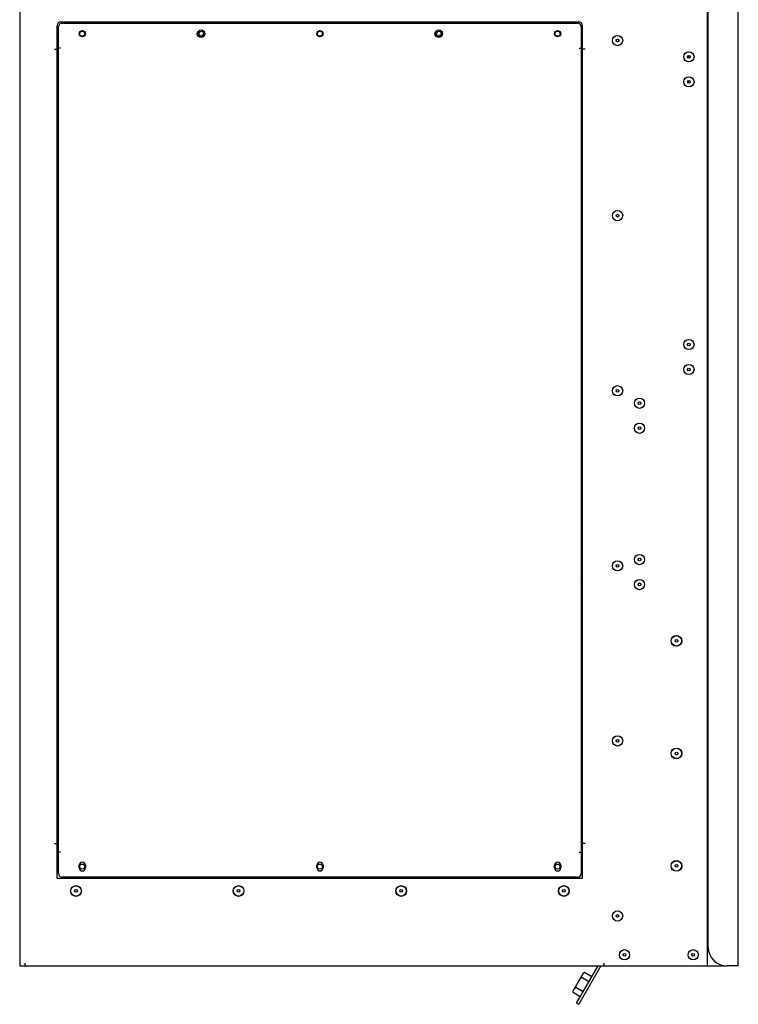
# Model space of a CAD drawing. Header units: millimetres. Extents: x 1117 to 38156, y -1945 to 7303.
# Tile 675 of 831: x 23190 to 23765, y 934 to 1721. Entities that reach past the tile are written whole.
import ezdxf

# ---------------------------------------------------------------- set-up
doc = ezdxf.new("R2010")
doc.units = ezdxf.units.MM

msp = doc.modelspace()

# ---------------------------------------------------------------- linework, layer by layer
at = {"linetype": 'Continuous'}
for p, q in [((23190.258, 2074.608), (23190.258, 964.608)), ((23740.258, 964.608), (23740.258, 2024.608)), ((23740.758, 979.608), (23740.758, 2026.608)), ((23764.758, 964.608), (23764.758, 2026.608)), ((23220.258, 1034.608), (23220.258, 1716.608)), ((23223.258, 1719.608), (23637.258, 1719.608)), ((23224.258, 1718.608), (23636.258, 1718.608)), ((23640.258, 1034.608), (23640.258, 1716.608)), ((23221.258, 1038.608), (23221.258, 1715.608)), ((23332.959, 1710.921), (23332.826, 1710.277)), ((23332.826, 1710.277), (23332.908, 1710.259)), ((23332.908, 1710.259), (23333.025, 1710.823)), ((23333.075, 1710.897), (23332.959, 1710.921)), ((23333.025, 1710.823), (23333.468, 1710.143)), ((23333.521, 1710.233), (23333.075, 1710.897)), ((23333.087, 1709.19), (23333.081, 1709.094)), ((23333.081, 1709.094), (23333.104, 1709.013)), ((23333.109, 1709.258), (23333.087, 1709.19)), ((23333.104, 1709.013), (23333.135, 1708.955)), ((23333.168, 1709.326), (23333.109, 1709.258)), ((23333.135, 1708.955), (23333.188, 1708.89)), ((23333.163, 1709.119), (23333.177, 1709.2)), ((23333.179, 1709.052), (23333.163, 1709.119)), ((23333.213, 1709.349), (23333.168, 1709.326)), ((23333.177, 1709.2), (23333.206, 1709.253)), ((23333.209, 1708.994), (23333.179, 1709.052)), ((23333.188, 1708.89), (23333.271, 1708.841)), ((23333.206, 1709.253), (23333.236, 1709.269)), ((23333.255, 1708.944), (23333.209, 1708.994)), ((23333.287, 1709.351), (23333.213, 1709.349)), ((23333.236, 1709.269), (23333.296, 1709.263)), ((23333.33, 1708.909), (23333.255, 1708.944)), ((23333.351, 1709.938), (23333.268, 1709.926)), ((23333.268, 1709.926), (23333.301, 1709.698)), ((23333.271, 1708.841), (23333.339, 1708.82)), ((23333.355, 1709.331), (23333.287, 1709.351)), ((23333.296, 1709.263), (23333.371, 1709.228)), ((23333.312, 1711.518), (23333.297, 1711.446)), ((23333.297, 1711.446), (23333.307, 1711.353)), ((23333.301, 1709.698), (23333.384, 1709.71)), ((23333.307, 1711.353), (23333.338, 1711.285)), ((23333.351, 1711.593), (23333.312, 1711.518)), ((23333.39, 1708.903), (23333.33, 1708.909)), ((23333.338, 1711.285), (23333.393, 1711.219)), ((23333.339, 1708.82), (23333.428, 1708.83)), ((23333.445, 1711.707), (23333.351, 1711.593)), ((23333.384, 1709.71), (23333.351, 1709.938)), ((23333.385, 1709.31), (23333.355, 1709.331)), ((23333.371, 1709.228), (23333.417, 1709.178)), ((23333.399, 1709.428), (23333.385, 1709.347)), ((23333.385, 1709.347), (23333.385, 1709.31)), ((23333.42, 1708.919), (23333.39, 1708.903)), ((23333.393, 1711.219), (23333.588, 1711.059)), ((23333.396, 1711.408), (23333.401, 1711.467)), ((23333.414, 1711.35), (23333.396, 1711.408)), ((23333.458, 1709.497), (23333.399, 1709.428)), ((23333.401, 1711.467), (23333.429, 1711.529)), ((23333.455, 1711.295), (23333.414, 1711.35)), ((23333.417, 1709.178), (23333.447, 1709.119)), ((23333.449, 1708.972), (23333.42, 1708.919)), ((23333.428, 1708.83), (23333.473, 1708.854)), ((23333.429, 1711.529), (23333.523, 1711.644)), ((23333.51, 1711.76), (23333.445, 1711.707)), ((23333.447, 1709.119), (23333.463, 1709.053)), ((23333.463, 1709.053), (23333.449, 1708.972)), ((23333.651, 1711.135), (23333.455, 1711.295)), ((23333.502, 1709.52), (23333.458, 1709.497)), ((23333.46, 1709.349), (23333.496, 1709.424)), ((23333.46, 1709.275), (23333.46, 1709.349)), ((23333.476, 1709.209), (23333.46, 1709.275)), ((23333.468, 1710.143), (23333.599, 1710.116)), ((23333.473, 1708.854), (23333.517, 1708.914)), ((23333.507, 1709.151), (23333.476, 1709.209)), ((23333.496, 1709.424), (23333.541, 1709.447)), ((23333.592, 1709.53), (23333.502, 1709.52)), ((23333.552, 1709.1), (23333.507, 1709.151)), ((23333.578, 1711.79), (23333.51, 1711.76)), ((23333.517, 1708.914), (23333.539, 1708.981)), ((23333.634, 1710.781), (23333.521, 1710.233)), ((23333.523, 1711.644), (23333.578, 1711.684)), ((23333.539, 1708.981), (23333.538, 1709.018)), ((23333.538, 1709.018), (23333.569, 1708.997)), ((23333.541, 1709.447), (23333.623, 1709.435)), ((23333.613, 1709.058), (23333.552, 1709.1)), ((23333.569, 1708.997), (23333.644, 1708.962)), ((23333.672, 1711.798), (23333.578, 1711.79)), ((23333.578, 1711.684), (23333.635, 1711.701)), ((23333.588, 1711.059), (23333.664, 1711.019)), ((23333.66, 1709.51), (23333.592, 1709.53)), ((23333.599, 1710.116), (23333.733, 1710.761)), ((23333.695, 1709.045), (23333.613, 1709.058)), ((23333.623, 1709.435), (23333.684, 1709.392)), ((23333.733, 1710.761), (23333.634, 1710.781)), ((23333.635, 1711.701), (23333.685, 1711.682)), ((23333.644, 1708.962), (23333.734, 1708.972)), ((23333.713, 1711.106), (23333.651, 1711.135)), ((23333.743, 1709.461), (23333.66, 1709.51)), ((23333.664, 1711.019), (23333.736, 1711.001)), ((23333.747, 1711.758), (23333.672, 1711.798)), ((23333.684, 1709.392), (23333.729, 1709.342)), ((23333.685, 1711.682), (23333.747, 1711.758)), ((23333.74, 1709.069), (23333.695, 1709.045)), ((23333.773, 1711.099), (23333.713, 1711.106)), ((23333.729, 1709.342), (23333.76, 1709.284)), ((23333.734, 1708.972), (23333.778, 1708.996)), ((23333.736, 1711.001), (23333.83, 1711.01)), ((23333.776, 1709.144), (23333.74, 1709.069)), ((23333.796, 1709.396), (23333.743, 1709.461)), ((23333.76, 1709.284), (23333.776, 1709.217)), ((23333.83, 1711.116), (23333.773, 1711.099)), ((23333.776, 1709.217), (23333.776, 1709.144)), ((23333.778, 1708.996), (23333.837, 1709.064)), ((23333.842, 1709.308), (23333.796, 1709.396)), ((23333.866, 1708.794), (23333.808, 1708.733)), ((23333.808, 1708.733), (23333.975, 1708.574)), ((23333.885, 1711.156), (23333.83, 1711.116)), ((23333.83, 1711.01), (23333.898, 1711.04)), ((23333.837, 1709.064), (23333.859, 1709.131)), ((23333.865, 1709.227), (23333.842, 1709.308)), ((23333.859, 1709.131), (23333.865, 1709.227)), ((23334.033, 1708.635), (23333.866, 1708.794)), ((23333.979, 1711.271), (23333.885, 1711.156)), ((23333.898, 1711.04), (23333.963, 1711.093)), ((23333.963, 1711.093), (23334.057, 1711.207)), ((23333.975, 1708.574), (23334.033, 1708.635)), ((23334.007, 1711.333), (23333.979, 1711.271)), ((23334.046, 1711.513), (23333.984, 1711.437)), ((23333.984, 1711.437), (23334.013, 1711.392)), ((23334.013, 1711.392), (23334.007, 1711.333)), ((23334.101, 1711.447), (23334.046, 1711.513)), ((23334.057, 1711.207), (23334.096, 1711.282)), ((23334.096, 1711.282), (23334.111, 1711.354)), ((23334.111, 1711.354), (23334.101, 1711.447)), ((23334.475, 1708.674), (23334.384, 1708.457)), ((23334.567, 1708.635), (23334.475, 1708.674)), ((23334.475, 1708.419), (23334.567, 1708.635)), ((23335.676, 1708.536), (23335.602, 1708.496)), ((23335.802, 1708.574), (23335.676, 1708.536)), ((23335.885, 1708.582), (23335.802, 1708.574)), ((23335.979, 1708.558), (23335.885, 1708.582)), ((23336.05, 1708.492), (23335.979, 1708.558)), ((23336.493, 1708.531), (23336.479, 1708.45)), ((23336.541, 1708.6), (23336.493, 1708.531)), ((23336.589, 1709.127), (23336.517, 1709.06)), ((23336.517, 1709.06), (23336.758, 1708.802)), ((23336.758, 1708.802), (23336.541, 1708.6)), ((23337.128, 1708.55), (23336.589, 1709.127)), ((23336.598, 1708.515), (23336.827, 1708.728)), ((23336.797, 1709.583), (23336.762, 1709.49)), ((23336.762, 1709.49), (23337.423, 1709.242)), ((23336.999, 1708.544), (23336.77, 1708.331)), ((23337.458, 1709.335), (23336.797, 1709.583)), ((23336.827, 1708.728), (23336.999, 1708.544)), ((23336.84, 1708.28), (23337.128, 1708.55)), ((23337.423, 1709.242), (23337.33, 1708.996)), ((23337.33, 1708.996), (23337.409, 1708.966)), ((23337.409, 1708.966), (23337.629, 1709.552)), ((23337.55, 1709.581), (23337.458, 1709.335)), ((23337.629, 1709.552), (23337.55, 1709.581)), ((23522.959, 1710.921), (23522.826, 1710.277)), ((23522.826, 1710.277), (23522.908, 1710.259)), ((23522.908, 1710.259), (23523.025, 1710.823)), ((23523.075, 1710.897), (23522.959, 1710.921)), ((23523.025, 1710.823), (23523.468, 1710.143)), ((23523.521, 1710.233), (23523.075, 1710.897)), ((23523.087, 1709.19), (23523.081, 1709.094)), ((23523.081, 1709.094), (23523.104, 1709.013)), ((23523.109, 1709.258), (23523.087, 1709.19)), ((23523.104, 1709.013), (23523.135, 1708.955)), ((23523.168, 1709.326), (23523.109, 1709.258)), ((23523.135, 1708.955), (23523.188, 1708.89)), ((23523.163, 1709.119), (23523.177, 1709.2)), ((23523.179, 1709.052), (23523.163, 1709.119)), ((23523.213, 1709.349), (23523.168, 1709.326)), ((23523.177, 1709.2), (23523.206, 1709.253)), ((23523.209, 1708.994), (23523.179, 1709.052)), ((23523.188, 1708.89), (23523.271, 1708.841)), ((23523.206, 1709.253), (23523.236, 1709.269)), ((23523.255, 1708.944), (23523.209, 1708.994)), ((23523.287, 1709.351), (23523.213, 1709.349)), ((23523.236, 1709.269), (23523.296, 1709.263)), ((23523.33, 1708.909), (23523.255, 1708.944)), ((23523.351, 1709.938), (23523.268, 1709.926)), ((23523.268, 1709.926), (23523.301, 1709.698)), ((23523.271, 1708.841), (23523.339, 1708.82)), ((23523.355, 1709.331), (23523.287, 1709.351)), ((23523.296, 1709.263), (23523.371, 1709.228)), ((23523.312, 1711.518), (23523.297, 1711.446)), ((23523.297, 1711.446), (23523.307, 1711.353)), ((23523.301, 1709.698), (23523.384, 1709.71)), ((23523.307, 1711.353), (23523.338, 1711.285)), ((23523.351, 1711.593), (23523.312, 1711.518)), ((23523.39, 1708.903), (23523.33, 1708.909)), ((23523.338, 1711.285), (23523.393, 1711.219)), ((23523.339, 1708.82), (23523.428, 1708.83)), ((23523.445, 1711.707), (23523.351, 1711.593)), ((23523.384, 1709.71), (23523.351, 1709.938)), ((23523.385, 1709.31), (23523.355, 1709.331)), ((23523.371, 1709.228), (23523.417, 1709.178)), ((23523.399, 1709.428), (23523.385, 1709.347)), ((23523.385, 1709.347), (23523.385, 1709.31)), ((23523.42, 1708.919), (23523.39, 1708.903)), ((23523.393, 1711.219), (23523.588, 1711.059)), ((23523.396, 1711.408), (23523.401, 1711.467)), ((23523.414, 1711.35), (23523.396, 1711.408)), ((23523.458, 1709.497), (23523.399, 1709.428)), ((23523.401, 1711.467), (23523.429, 1711.529)), ((23523.455, 1711.295), (23523.414, 1711.35)), ((23523.417, 1709.178), (23523.447, 1709.119)), ((23523.449, 1708.972), (23523.42, 1708.919)), ((23523.428, 1708.83), (23523.473, 1708.854)), ((23523.429, 1711.529), (23523.523, 1711.644)), ((23523.51, 1711.76), (23523.445, 1711.707)), ((23523.447, 1709.119), (23523.463, 1709.053)), ((23523.463, 1709.053), (23523.449, 1708.972)), ((23523.651, 1711.135), (23523.455, 1711.295)), ((23523.502, 1709.52), (23523.458, 1709.497)), ((23523.46, 1709.349), (23523.496, 1709.424)), ((23523.46, 1709.275), (23523.46, 1709.349)), ((23523.476, 1709.209), (23523.46, 1709.275)), ((23523.468, 1710.143), (23523.599, 1710.116)), ((23523.473, 1708.854), (23523.517, 1708.914)), ((23523.507, 1709.151), (23523.476, 1709.209)), ((23523.496, 1709.424), (23523.541, 1709.447)), ((23523.592, 1709.53), (23523.502, 1709.52)), ((23523.552, 1709.1), (23523.507, 1709.151)), ((23523.578, 1711.79), (23523.51, 1711.76)), ((23523.517, 1708.914), (23523.539, 1708.981)), ((23523.634, 1710.781), (23523.521, 1710.233)), ((23523.523, 1711.644), (23523.578, 1711.684)), ((23523.539, 1708.981), (23523.538, 1709.018)), ((23523.538, 1709.018), (23523.569, 1708.997)), ((23523.541, 1709.447), (23523.623, 1709.435)), ((23523.613, 1709.058), (23523.552, 1709.1)), ((23523.569, 1708.997), (23523.644, 1708.962)), ((23523.672, 1711.798), (23523.578, 1711.79)), ((23523.578, 1711.684), (23523.635, 1711.701)), ((23523.588, 1711.059), (23523.664, 1711.019)), ((23523.66, 1709.51), (23523.592, 1709.53)), ((23523.599, 1710.116), (23523.733, 1710.761)), ((23523.695, 1709.045), (23523.613, 1709.058)), ((23523.623, 1709.435), (23523.684, 1709.392)), ((23523.733, 1710.761), (23523.634, 1710.781)), ((23523.635, 1711.701), (23523.685, 1711.682)), ((23523.644, 1708.962), (23523.734, 1708.972)), ((23523.713, 1711.106), (23523.651, 1711.135)), ((23523.743, 1709.461), (23523.66, 1709.51)), ((23523.664, 1711.019), (23523.736, 1711.001)), ((23523.747, 1711.758), (23523.672, 1711.798)), ((23523.684, 1709.392), (23523.729, 1709.342)), ((23523.685, 1711.682), (23523.747, 1711.758)), ((23523.74, 1709.069), (23523.695, 1709.045)), ((23523.773, 1711.099), (23523.713, 1711.106)), ((23523.729, 1709.342), (23523.76, 1709.284)), ((23523.734, 1708.972), (23523.778, 1708.996)), ((23523.736, 1711.001), (23523.83, 1711.01)), ((23523.776, 1709.144), (23523.74, 1709.069)), ((23523.796, 1709.396), (23523.743, 1709.461)), ((23523.76, 1709.284), (23523.776, 1709.217)), ((23523.83, 1711.116), (23523.773, 1711.099)), ((23523.776, 1709.217), (23523.776, 1709.144)), ((23523.778, 1708.996), (23523.837, 1709.064)), ((23523.842, 1709.308), (23523.796, 1709.396)), ((23523.866, 1708.794), (23523.808, 1708.733)), ((23523.808, 1708.733), (23523.975, 1708.574)), ((23523.885, 1711.156), (23523.83, 1711.116)), ((23523.83, 1711.01), (23523.898, 1711.04)), ((23523.837, 1709.064), (23523.859, 1709.131)), ((23523.865, 1709.227), (23523.842, 1709.308)), ((23523.859, 1709.131), (23523.865, 1709.227)), ((23524.033, 1708.635), (23523.866, 1708.794)), ((23523.979, 1711.271), (23523.885, 1711.156)), ((23523.898, 1711.04), (23523.963, 1711.093)), ((23523.963, 1711.093), (23524.057, 1711.207)), ((23523.975, 1708.574), (23524.033, 1708.635)), ((23524.007, 1711.333), (23523.979, 1711.271)), ((23524.046, 1711.513), (23523.984, 1711.437)), ((23523.984, 1711.437), (23524.013, 1711.392)), ((23524.013, 1711.392), (23524.007, 1711.333)), ((23524.101, 1711.447), (23524.046, 1711.513)), ((23524.057, 1711.207), (23524.096, 1711.282)), ((23524.096, 1711.282), (23524.111, 1711.354)), ((23524.111, 1711.354), (23524.101, 1711.447)), ((23524.475, 1708.674), (23524.384, 1708.457)), ((23524.567, 1708.635), (23524.475, 1708.674)), ((23524.475, 1708.419), (23524.567, 1708.635)), ((23525.676, 1708.536), (23525.602, 1708.496)), ((23525.802, 1708.574), (23525.676, 1708.536)), ((23525.885, 1708.582), (23525.802, 1708.574)), ((23525.979, 1708.558), (23525.885, 1708.582)), ((23526.05, 1708.492), (23525.979, 1708.558)), ((23526.493, 1708.531), (23526.479, 1708.45)), ((23526.541, 1708.6), (23526.493, 1708.531)), ((23526.589, 1709.127), (23526.517, 1709.06)), ((23526.517, 1709.06), (23526.758, 1708.802)), ((23526.758, 1708.802), (23526.541, 1708.6)), ((23527.128, 1708.55), (23526.589, 1709.127)), ((23526.598, 1708.515), (23526.827, 1708.728)), ((23526.797, 1709.583), (23526.762, 1709.49)), ((23526.762, 1709.49), (23527.423, 1709.242)), ((23526.999, 1708.544), (23526.77, 1708.331)), ((23527.458, 1709.335), (23526.797, 1709.583)), ((23526.827, 1708.728), (23526.999, 1708.544)), ((23526.84, 1708.28), (23527.128, 1708.55)), ((23527.423, 1709.242), (23527.33, 1708.996)), ((23527.33, 1708.996), (23527.409, 1708.966)), ((23527.409, 1708.966), (23527.629, 1709.552)), ((23527.55, 1709.581), (23527.458, 1709.335)), ((23527.629, 1709.552), (23527.55, 1709.581)), ((23639.258, 1715.608), (23639.258, 1038.608)), ((23334.345, 1708.364), (23334.169, 1707.946)), ((23334.169, 1707.946), (23334.26, 1707.907)), ((23334.233, 1708.521), (23334.193, 1708.428)), ((23334.193, 1708.428), (23334.345, 1708.364)), ((23334.384, 1708.457), (23334.233, 1708.521)), ((23334.26, 1707.907), (23334.8, 1708.172)), ((23334.312, 1708.031), (23334.436, 1708.326)), ((23334.694, 1708.217), (23334.312, 1708.031)), ((23334.436, 1708.326), (23334.694, 1708.217)), ((23334.839, 1708.265), (23334.475, 1708.419)), ((23334.8, 1708.172), (23334.839, 1708.265)), ((23335.056, 1708.205), (23335.051, 1708.121)), ((23335.051, 1708.121), (23335.281, 1708.109)), ((23335.286, 1708.192), (23335.056, 1708.205)), ((23335.281, 1708.109), (23335.286, 1708.192)), ((23335.505, 1708.361), (23335.493, 1708.287)), ((23335.493, 1708.287), (23335.518, 1708.207)), ((23335.548, 1708.445), (23335.505, 1708.361)), ((23335.518, 1708.207), (23335.569, 1708.152)), ((23335.602, 1708.496), (23335.548, 1708.445)), ((23335.569, 1708.152), (23335.651, 1708.107)), ((23335.593, 1708.3), (23335.609, 1708.358)), ((23335.607, 1708.252), (23335.593, 1708.3)), ((23335.653, 1708.213), (23335.607, 1708.252)), ((23335.609, 1708.358), (23335.647, 1708.404)), ((23335.647, 1708.404), (23335.705, 1708.44)), ((23335.651, 1708.107), (23335.724, 1708.094)), ((23335.71, 1708.195), (23335.653, 1708.213)), ((23335.757, 1707.929), (23335.663, 1707.9)), ((23335.663, 1707.9), (23335.693, 1707.856)), ((23335.693, 1707.856), (23335.76, 1707.806)), ((23335.705, 1708.44), (23335.831, 1708.478)), ((23335.778, 1708.198), (23335.71, 1708.195)), ((23335.724, 1708.094), (23335.808, 1708.102)), ((23335.783, 1707.901), (23335.757, 1707.929)), ((23335.76, 1707.806), (23335.838, 1707.777)), ((23335.873, 1708.227), (23335.778, 1708.198)), ((23335.824, 1707.879), (23335.783, 1707.901)), ((23335.808, 1708.102), (23335.902, 1708.131)), ((23335.876, 1707.877), (23335.824, 1707.879)), ((23335.831, 1708.478), (23335.899, 1708.481)), ((23335.838, 1707.777), (23335.921, 1707.785)), ((23335.941, 1708.23), (23335.873, 1708.227)), ((23335.971, 1707.906), (23335.876, 1707.877)), ((23335.899, 1708.481), (23335.961, 1708.447)), ((23335.902, 1708.131), (23335.954, 1708.129)), ((23335.921, 1707.785), (23336, 1707.809)), ((23336.013, 1708.217), (23335.941, 1708.23)), ((23335.954, 1708.129), (23336.011, 1708.111)), ((23335.961, 1708.447), (23335.991, 1708.404)), ((23336.013, 1707.936), (23335.971, 1707.906)), ((23335.991, 1708.404), (23336.086, 1708.432)), ((23336, 1707.809), (23336.058, 1707.844)), ((23336.011, 1708.111), (23336.042, 1708.068)), ((23336.096, 1708.172), (23336.013, 1708.217)), ((23336.05, 1707.983), (23336.013, 1707.936)), ((23336.042, 1708.068), (23336.051, 1708.036)), ((23336.086, 1708.432), (23336.05, 1708.492)), ((23336.051, 1708.036), (23336.05, 1707.983)), ((23336.058, 1707.844), (23336.111, 1707.896)), ((23336.131, 1708.113), (23336.096, 1708.172)), ((23336.111, 1707.896), (23336.155, 1707.979)), ((23336.151, 1708.048), (23336.131, 1708.113)), ((23336.155, 1707.979), (23336.151, 1708.048)), ((23336.479, 1708.45), (23336.489, 1708.367)), ((23336.489, 1708.367), (23336.511, 1708.319)), ((23336.511, 1708.319), (23336.557, 1708.27)), ((23336.557, 1708.27), (23336.603, 1708.244)), ((23336.572, 1708.422), (23336.574, 1708.469)), ((23336.595, 1708.374), (23336.572, 1708.422)), ((23336.574, 1708.469), (23336.598, 1708.515)), ((23336.629, 1708.337), (23336.595, 1708.374)), ((23336.603, 1708.244), (23336.685, 1708.228)), ((23336.676, 1708.311), (23336.629, 1708.337)), ((23336.723, 1708.309), (23336.676, 1708.311)), ((23336.685, 1708.228), (23336.768, 1708.237)), ((23336.77, 1708.331), (23336.723, 1708.309)), ((23336.768, 1708.237), (23336.84, 1708.28)), ((23524.345, 1708.364), (23524.169, 1707.946)), ((23524.169, 1707.946), (23524.26, 1707.907)), ((23524.233, 1708.521), (23524.193, 1708.428)), ((23524.193, 1708.428), (23524.345, 1708.364)), ((23524.384, 1708.457), (23524.233, 1708.521)), ((23524.26, 1707.907), (23524.8, 1708.172)), ((23524.312, 1708.031), (23524.436, 1708.326)), ((23524.694, 1708.217), (23524.312, 1708.031)), ((23524.436, 1708.326), (23524.694, 1708.217)), ((23524.839, 1708.265), (23524.475, 1708.419)), ((23524.8, 1708.172), (23524.839, 1708.265)), ((23525.056, 1708.205), (23525.051, 1708.121)), ((23525.051, 1708.121), (23525.281, 1708.109)), ((23525.286, 1708.192), (23525.056, 1708.205)), ((23525.281, 1708.109), (23525.286, 1708.192)), ((23525.505, 1708.361), (23525.493, 1708.287)), ((23525.493, 1708.287), (23525.518, 1708.207)), ((23525.548, 1708.445), (23525.505, 1708.361)), ((23525.518, 1708.207), (23525.569, 1708.152)), ((23525.602, 1708.496), (23525.548, 1708.445)), ((23525.569, 1708.152), (23525.651, 1708.107)), ((23525.593, 1708.3), (23525.609, 1708.358)), ((23525.607, 1708.252), (23525.593, 1708.3)), ((23525.653, 1708.213), (23525.607, 1708.252)), ((23525.609, 1708.358), (23525.647, 1708.404)), ((23525.647, 1708.404), (23525.705, 1708.44)), ((23525.651, 1708.107), (23525.724, 1708.094)), ((23525.71, 1708.195), (23525.653, 1708.213)), ((23525.757, 1707.929), (23525.663, 1707.9)), ((23525.663, 1707.9), (23525.693, 1707.856)), ((23525.693, 1707.856), (23525.76, 1707.806)), ((23525.705, 1708.44), (23525.831, 1708.478)), ((23525.778, 1708.198), (23525.71, 1708.195)), ((23525.724, 1708.094), (23525.808, 1708.102)), ((23525.783, 1707.901), (23525.757, 1707.929)), ((23525.76, 1707.806), (23525.838, 1707.777)), ((23525.873, 1708.227), (23525.778, 1708.198)), ((23525.824, 1707.879), (23525.783, 1707.901)), ((23525.808, 1708.102), (23525.902, 1708.131)), ((23525.876, 1707.877), (23525.824, 1707.879)), ((23525.831, 1708.478), (23525.899, 1708.481)), ((23525.838, 1707.777), (23525.921, 1707.785)), ((23525.941, 1708.23), (23525.873, 1708.227)), ((23525.971, 1707.906), (23525.876, 1707.877)), ((23525.899, 1708.481), (23525.961, 1708.447)), ((23525.902, 1708.131), (23525.954, 1708.129)), ((23525.921, 1707.785), (23526, 1707.809)), ((23526.013, 1708.217), (23525.941, 1708.23)), ((23525.954, 1708.129), (23526.011, 1708.111)), ((23525.961, 1708.447), (23525.991, 1708.404)), ((23526.013, 1707.936), (23525.971, 1707.906)), ((23525.991, 1708.404), (23526.086, 1708.432)), ((23526, 1707.809), (23526.058, 1707.844)), ((23526.011, 1708.111), (23526.042, 1708.068)), ((23526.096, 1708.172), (23526.013, 1708.217)), ((23526.05, 1707.983), (23526.013, 1707.936)), ((23526.042, 1708.068), (23526.051, 1708.036)), ((23526.086, 1708.432), (23526.05, 1708.492)), ((23526.051, 1708.036), (23526.05, 1707.983)), ((23526.058, 1707.844), (23526.111, 1707.896)), ((23526.131, 1708.113), (23526.096, 1708.172)), ((23526.111, 1707.896), (23526.155, 1707.979)), ((23526.151, 1708.048), (23526.131, 1708.113)), ((23526.155, 1707.979), (23526.151, 1708.048)), ((23526.479, 1708.45), (23526.489, 1708.367)), ((23526.489, 1708.367), (23526.511, 1708.319)), ((23526.511, 1708.319), (23526.557, 1708.27)), ((23526.557, 1708.27), (23526.603, 1708.244)), ((23526.572, 1708.422), (23526.574, 1708.469)), ((23526.595, 1708.374), (23526.572, 1708.422)), ((23526.574, 1708.469), (23526.598, 1708.515)), ((23526.629, 1708.337), (23526.595, 1708.374)), ((23526.603, 1708.244), (23526.685, 1708.228)), ((23526.676, 1708.311), (23526.629, 1708.337)), ((23526.723, 1708.309), (23526.676, 1708.311)), ((23526.685, 1708.228), (23526.768, 1708.237)), ((23526.77, 1708.331), (23526.723, 1708.309)), ((23526.768, 1708.237), (23526.84, 1708.28)), ((23218.058, 1697.608), (23220.258, 1697.608)), ((23221.258, 1699.608), (23220.258, 1699.608)), ((23222.958, 1698.608), (23221.258, 1698.608)), ((23637.558, 1698.608), (23639.258, 1698.608)), ((23640.258, 1699.608), (23639.258, 1699.608)), ((23642.458, 1697.608), (23640.258, 1697.608)), ((23724.858, 1692.62), (23724.858, 1690.596)), ((23639.258, 1679.108), (23640.258, 1679.108)), ((23724.3, 1672.117), (23724.858, 1672.117)), ((23724.858, 1672.62), (23724.858, 1670.596)), ((23640.258, 1639.108), (23639.258, 1639.108)), ((23639.258, 1618.608), (23640.258, 1618.608)), ((23640.258, 1578.608), (23639.258, 1578.608)), ((23640.258, 1480.608), (23639.258, 1480.608)), ((23639.258, 1440.608), (23640.258, 1440.608)), ((23640.258, 1420.608), (23639.758, 1420.608)), ((23639.758, 1420.608), (23639.758, 1414.608)), ((23640.258, 1414.608), (23639.258, 1414.608)), ((23640.258, 1374.608), (23639.258, 1374.608)), ((23639.758, 1374.608), (23639.758, 1357.608)), ((23639.758, 1357.608), (23639.258, 1357.608)), ((23639.758, 1315.608), (23639.758, 1357.608)), ((23639.258, 1342.608), (23639.758, 1342.608)), ((23639.758, 1345.608), (23640.258, 1345.608)), ((23639.758, 1316.608), (23639.258, 1316.608)), ((23639.758, 1315.608), (23639.258, 1315.608)), ((23685.327, 1270.608), (23686.188, 1270.608)), ((23220.258, 1232.608), (23221.258, 1232.608)), ((23221.258, 1230.93), (23220.258, 1230.93)), ((23220.258, 1207.608), (23221.258, 1207.608)), ((23220.258, 1207.435), (23221.258, 1207.435)), ((23220.258, 1092.781), (23221.258, 1092.781)), ((23221.258, 1092.608), (23220.258, 1092.608)), ((23221.258, 1069.286), (23220.258, 1069.286)), ((23220.258, 1067.608), (23221.258, 1067.608)), ((23218.058, 1062.608), (23220.258, 1062.608)), ((23221.258, 1058.608), (23220.258, 1058.608)), ((23220.758, 1058.308), (23220.258, 1058.308)), ((23221.258, 1056.608), (23220.258, 1056.608)), ((23221.258, 1058.308), (23220.758, 1058.308)), ((23222.958, 1055.608), (23221.258, 1055.608)), ((23637.558, 1055.608), (23639.258, 1055.608)), ((23640.258, 1056.608), (23639.258, 1056.608)), ((23642.458, 1062.608), (23640.258, 1062.608)), ((23237.758, 1043.108), (23237.758, 1045.108)), ((23242.758, 1045.108), (23242.758, 1043.108)), ((23427.758, 1043.108), (23427.758, 1045.108)), ((23432.758, 1045.108), (23432.758, 1043.108)), ((23617.758, 1043.108), (23617.758, 1045.108)), ((23622.758, 1045.108), (23622.758, 1043.108)), ((23640.258, 1034.608), (23220.258, 1034.608)), ((23636.258, 1035.608), (23224.258, 1035.608)), ((23190.258, 964.608), (23740.257, 964.608)), ((23194.458, 966.808), (23194.458, 964.608)), ((23635.526, 934.967), (23652.639, 964.608)), ((23654.948, 964.608), (23637.258, 933.967)), ((23657.258, 966.808), (23657.258, 964.608)), ((23740.258, 964.608), (23755.758, 964.608)), ((23764.758, 964.608), (23755.758, 964.608)), ((23632.617, 944.729), (23640.617, 958.586)), ((23645.335, 951.957), (23639.545, 955.3)), ((23641.855, 959.3), (23640.617, 958.586)), ((23647.644, 955.957), (23641.855, 959.3)), ((23640.716, 943.957), (23634.926, 947.3)), ((23632.617, 943.3), (23632.617, 944.729)), ((23638.407, 939.957), (23632.617, 943.3)), ((23635.526, 934.967), (23637.258, 933.967))]:
    msp.add_line(p, q, dxfattribs=at)
for centre, radius in [((23240.258, 1710.108), 2.5), ((23240.258, 1710.108), 2), ((23335.258, 1710.108), 3), ((23335.258, 1710.108), 2), ((23430.258, 1710.108), 2.5), ((23430.258, 1710.108), 2), ((23525.258, 1710.108), 3), ((23525.258, 1710.108), 2), ((23620.258, 1710.108), 2.5), ((23620.258, 1710.108), 2), ((23668.258, 1704.608), 4.1), ((23668.258, 1704.608), 1.09), ((23725.258, 1691.608), 4.1), ((23725.258, 1691.608), 1.09), ((23725.258, 1671.608), 4.1), ((23725.258, 1671.608), 1.09), ((23668.258, 1564.608), 4.1), ((23668.258, 1564.608), 1.09), ((23725.258, 1461.608), 4.1), ((23725.258, 1461.608), 1.09), ((23725.258, 1441.608), 4.1), ((23725.258, 1441.608), 1.09), ((23668.258, 1424.608), 4.1), ((23668.258, 1424.608), 1.09), ((23685.758, 1414.608), 4.1), ((23685.758, 1414.608), 1.09), ((23685.758, 1394.608), 4.1), ((23685.758, 1394.608), 1.09), ((23685.758, 1289.608), 4.1), ((23668.258, 1284.608), 4.1), ((23668.258, 1284.608), 1.09), ((23685.758, 1289.608), 1.09), ((23685.758, 1269.608), 4.1), ((23685.758, 1269.608), 1.09), ((23715.258, 1224.608), 4.3), ((23715.258, 1224.608), 4.145), ((23715.258, 1224.608), 1.09), ((23668.258, 1144.608), 4.1), ((23668.258, 1144.608), 1.09), ((23715.258, 1134.608), 4.3), ((23715.258, 1134.608), 4.145), ((23715.258, 1134.608), 1.09), ((23715.258, 1044.608), 4.3), ((23715.258, 1044.608), 4.145), ((23240.258, 1044.108), 2), ((23430.258, 1044.108), 2), ((23620.258, 1044.108), 2), ((23715.258, 1044.608), 1.09), ((23235.258, 1024.608), 4.3), ((23235.258, 1024.608), 4.145), ((23235.258, 1024.608), 1.09), ((23365.258, 1024.608), 4.3), ((23365.258, 1024.608), 4.145), ((23365.258, 1024.608), 1.09), ((23495.258, 1024.608), 4.3), ((23495.258, 1024.608), 4.145), ((23495.258, 1024.608), 1.09), ((23625.258, 1024.608), 4.3), ((23625.258, 1024.608), 4.145), ((23625.258, 1024.608), 1.09), ((23668.258, 1004.608), 4.1), ((23668.258, 1004.608), 1.09), ((23673.758, 973.608), 4.1), ((23728.758, 973.608), 4.1), ((23673.758, 973.608), 1.09), ((23728.758, 973.608), 1.09)]:
    msp.add_circle(centre, radius, dxfattribs=at)
for centre, radius, start, end in [((23223.258, 1716.608), 3, 90, 180), ((23224.258, 1715.608), 3, 90, 180), ((23636.258, 1715.608), 3, 0, 90), ((23637.258, 1716.608), 3, 0, 90), ((23636.758, 1273.108), 3.5, 315.631912, 44.368088), ((23636.758, 1273.108), 3, 32.918505, 33.545259), ((23636.758, 1273.108), 3, 326.454741, 327.081495), ((23636.758, 1273.108), 3, 327.081495, 32.918505), ((23636.758, 1273.108), 2.75, 337.225078, 22.774922), ((23222.758, 1047.608), 5, 107.509098, 120), ((23240.258, 1045.108), 2.5, 0, 180), ((23430.258, 1045.108), 2.5, 0, 180), ((23620.258, 1045.108), 2.5, 0, 180), ((23637.758, 1047.608), 5, 60, 72.490902), ((23240.258, 1043.108), 2.5, 180, 0), ((23430.258, 1043.108), 2.5, 180, 0), ((23620.258, 1043.108), 2.5, 180, 0), ((23224.258, 1038.608), 3, 180, 270), ((23636.258, 1038.608), 3, 270, 0), ((23755.758, 979.608), 15, 180, 270)]:
    msp.add_arc(centre, radius, start, end, dxfattribs=at)
for points, knots in [([(23636.617, 951.657), (23636.812, 951.996), (23637.232, 952.656), (23638.176, 953.903), (23638.982, 954.759), (23639.545, 955.3)], [0, 0, 0, 0, 0.2500483, 0.5000988, 1, 1, 1, 1]), ([(23639.545, 955.3), (23639.545, 955.513), (23639.561, 955.933), (23639.65, 956.547), (23639.815, 957.128), (23639.983, 957.488), (23640.081, 957.657)], [0, 0, 0, 0, 0.2616429, 0.514497, 0.7595947, 1, 1, 1, 1]), ([(23640.081, 957.657), (23640.179, 957.827), (23640.407, 958.153), (23640.827, 958.586), (23641.315, 958.97), (23641.67, 959.194), (23641.855, 959.3)], [0, 0, 0, 0, 0.2404053, 0.485503, 0.7383571, 1, 1, 1, 1]), ([(23632.617, 943.3), (23632.617, 943.513), (23632.633, 943.933), (23632.722, 944.547), (23632.886, 945.128), (23633.055, 945.488), (23633.153, 945.657)], [0, 0, 0, 0, 0.2616426, 0.5144966, 0.7595944, 1, 1, 1, 1]), ([(23633.153, 945.657), (23633.251, 945.827), (23633.479, 946.153), (23633.899, 946.586), (23634.387, 946.97), (23634.742, 947.194), (23634.926, 947.3)], [0, 0, 0, 0, 0.2404059, 0.4855039, 0.7383578, 1, 1, 1, 1]), ([(23634.926, 947.3), (23635.114, 948.058), (23635.452, 949.185), (23636.06, 950.625), (23636.422, 951.319), (23636.617, 951.657)], [0, 0, 0, 0, 0.4999012, 0.7499517, 1, 1, 1, 1])]:
    msp.add_open_spline(points, degree=3, knots=knots, dxfattribs=at)

doc.saveas('drawing.dxf')
